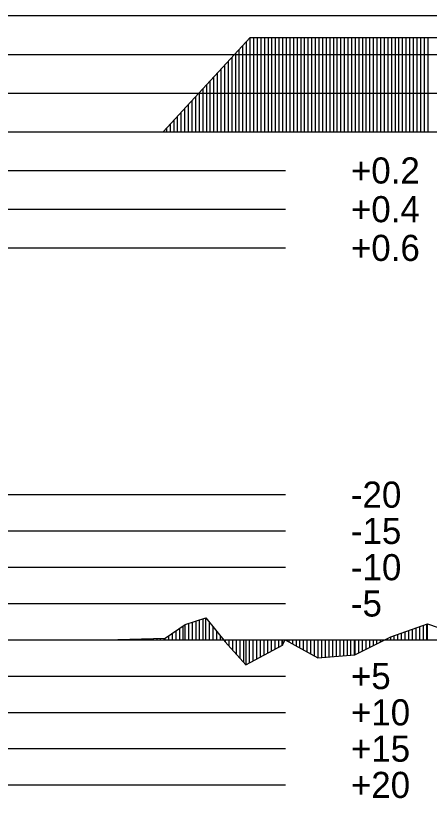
# Model space of a CAD drawing. Extents: x 2 to 10148, y 0 to 380.
# Drawn here: x 8689.4 to 8717.9, y 231.1 to 285 of the extents above; entities that cross this region are included whole.
import ezdxf

# ---------------------------------------------------------------- set-up
doc = ezdxf.new("R2010")
doc.units = 0
for name, color, linetype in [('POSUN_CARA', 7, 'Continuous'), ('POSUN_RASTR', 7, 'Continuous'), ('POSUN_TEXT', 7, 'Continuous'), ('ZRYCHL_CARA', 7, 'Continuous'), ('ZRYCHL_RASTR', 7, 'Continuous'), ('ZRYCHL_TEXT', 7, 'Continuous')]:
    doc.layers.add(name, color=color, linetype=linetype)

msp = doc.modelspace()

# ---------------------------------------------------------------- linework, layer by layer
at = {"layer": 'POSUN_CARA'}
for p, q in [((8701.081, 243.053), (8702.519, 243.508)), ((8701.581, 242), (8701.581, 243.211)), ((8701.831, 242), (8701.831, 243.291)), ((8702.081, 242), (8702.081, 243.37)), ((8702.331, 242), (8702.331, 243.449)), ((8702.519, 243.508), (8703.848, 241.862)), ((8702.519, 242), (8702.519, 243.508)), ((8699.706, 242.105), (8701.081, 243.053)), ((8700.706, 242), (8700.706, 242.794)), ((8700.956, 242), (8700.956, 242.967)), ((8701.081, 242), (8701.081, 243.053)), ((8701.331, 242), (8701.331, 243.132)), ((8702.769, 242), (8702.769, 243.199)), ((8703.019, 242), (8703.019, 242.889)), ((8715.245, 242.196), (8717.785, 243.092)), ((8716.745, 242), (8716.745, 242.725)), ((8716.995, 242), (8716.995, 242.813)), ((8717.245, 242), (8717.245, 242.901)), ((8717.495, 242), (8717.495, 242.99)), ((8717.745, 242), (8717.745, 243.078)), ((8717.785, 243.092), (8720.062, 242.304)), ((8717.785, 242), (8717.785, 243.092)), ((8699.956, 242), (8699.956, 242.277)), ((8700.206, 242), (8700.206, 242.45)), ((8700.456, 242), (8700.456, 242.622)), ((8703.269, 242), (8703.269, 242.579)), ((8703.519, 242), (8703.519, 242.27)), ((8712.778, 240.962), (8715.245, 242.196)), ((8715.245, 242), (8715.245, 242.196)), ((8715.495, 242), (8715.495, 242.285)), ((8715.745, 242), (8715.745, 242.373)), ((8715.995, 242), (8715.995, 242.461)), ((8716.245, 242), (8716.245, 242.549)), ((8716.495, 242), (8716.495, 242.637)), ((8695.645, 242.003), (8699.706, 242.105)), ((8695.645, 242), (8695.645, 242.003)), ((8695.895, 242), (8695.895, 242.009)), ((8696.145, 242), (8696.145, 242.015)), ((8696.395, 242), (8696.395, 242.021)), ((8696.645, 242), (8696.645, 242.028)), ((8696.895, 242), (8696.895, 242.034)), ((8697.145, 242), (8697.145, 242.04)), ((8697.395, 242), (8697.395, 242.047)), ((8697.645, 242), (8697.645, 242.053)), ((8697.895, 242), (8697.895, 242.059)), ((8698.145, 242), (8698.145, 242.066)), ((8698.395, 242), (8698.395, 242.072)), ((8698.645, 242), (8698.645, 242.078)), ((8698.895, 242), (8698.895, 242.085)), ((8699.145, 242), (8699.145, 242.091)), ((8699.395, 242), (8699.395, 242.097)), ((8699.645, 242), (8699.645, 242.103)), ((8699.706, 242), (8699.706, 242.105)), ((8703.769, 242), (8703.769, 241.96)), ((8703.848, 242), (8703.848, 241.862)), ((8703.848, 241.862), (8705.254, 240.279)), ((8704.098, 242), (8704.098, 241.58)), ((8704.348, 242), (8704.348, 241.299)), ((8704.598, 242), (8704.598, 241.018)), ((8704.848, 242), (8704.848, 240.736)), ((8705.098, 242), (8705.098, 240.455)), ((8705.254, 242), (8705.254, 240.279)), ((8705.254, 240.279), (8707.792, 241.62)), ((8705.504, 242), (8705.504, 240.412)), ((8705.754, 242), (8705.754, 240.544)), ((8706.004, 242), (8706.004, 240.676)), ((8706.254, 242), (8706.254, 240.808)), ((8706.504, 242), (8706.504, 240.94)), ((8706.754, 242), (8706.754, 241.072)), ((8707.004, 242), (8707.004, 241.204)), ((8707.254, 242), (8707.254, 241.336)), ((8707.504, 242), (8707.504, 241.468)), ((8707.754, 242), (8707.754, 241.6)), ((8707.792, 241.62), (8707.972, 242.001)), ((8707.792, 242), (8707.792, 241.62)), ((8707.972, 242.001), (8710.235, 240.75)), ((8707.972, 242), (8707.972, 242.001)), ((8708.222, 242), (8708.222, 241.863)), ((8708.472, 242), (8708.472, 241.725)), ((8708.722, 242), (8708.722, 241.587)), ((8708.972, 242), (8708.972, 241.448)), ((8709.222, 242), (8709.222, 241.31)), ((8709.472, 242), (8709.472, 241.172)), ((8709.722, 242), (8709.722, 241.034)), ((8709.972, 242), (8709.972, 240.895)), ((8710.222, 242), (8710.222, 240.757)), ((8710.235, 242), (8710.235, 240.75)), ((8710.485, 242), (8710.485, 240.771)), ((8710.735, 242), (8710.735, 240.791)), ((8710.985, 242), (8710.985, 240.812)), ((8711.235, 242), (8711.235, 240.833)), ((8711.485, 242), (8711.485, 240.854)), ((8711.735, 242), (8711.735, 240.875)), ((8711.985, 242), (8711.985, 240.896)), ((8712.235, 242), (8712.235, 240.916)), ((8712.485, 242), (8712.485, 240.937)), ((8712.735, 242), (8712.735, 240.958)), ((8712.778, 242), (8712.778, 240.962)), ((8713.028, 242), (8713.028, 241.087)), ((8713.278, 242), (8713.278, 241.212)), ((8713.528, 242), (8713.528, 241.337)), ((8713.778, 242), (8713.778, 241.462)), ((8714.028, 242), (8714.028, 241.587)), ((8714.278, 242), (8714.278, 241.712)), ((8714.528, 242), (8714.528, 241.838)), ((8714.778, 242), (8714.778, 241.963)), ((8715.028, 242), (8715.028, 242.088)), ((8710.235, 240.75), (8712.778, 240.962))]:
    msp.add_line(p, q, dxfattribs=at)
at = {"layer": 'POSUN_RASTR'}
for p, q in [((8512, 252), (8708, 252)), ((8512, 249.5), (8708, 249.5)), ((8512, 247), (8708, 247)), ((8512, 244.5), (8708, 244.5)), ((8072.18, 242), (9138.147, 242)), ((8512, 239.5), (8708, 239.5)), ((8512, 237), (8708, 237)), ((8512, 234.5), (8708, 234.5)), ((8512, 232), (8708, 232))]:
    msp.add_line(p, q, dxfattribs=at)
at = {"layer": 'ZRYCHL_CARA'}
for p, q in [((8699.566, 277), (8705.566, 283.485)), ((8705.316, 277), (8705.316, 283.215)), ((8705.566, 277), (8705.566, 283.485)), ((8705.566, 283.485), (8734.706, 283.485)), ((8705.816, 277), (8705.816, 283.485)), ((8706.066, 277), (8706.066, 283.485)), ((8706.316, 277), (8706.316, 283.485)), ((8706.566, 277), (8706.566, 283.485)), ((8706.816, 277), (8706.816, 283.485)), ((8707.066, 277), (8707.066, 283.485)), ((8707.316, 277), (8707.316, 283.485)), ((8707.566, 277), (8707.566, 283.485)), ((8707.816, 277), (8707.816, 283.485)), ((8708.066, 277), (8708.066, 283.485)), ((8708.316, 277), (8708.316, 283.485)), ((8708.566, 277), (8708.566, 283.485)), ((8708.816, 277), (8708.816, 283.485)), ((8709.066, 277), (8709.066, 283.485)), ((8709.316, 277), (8709.316, 283.485)), ((8709.566, 277), (8709.566, 283.485)), ((8709.816, 277), (8709.816, 283.485)), ((8710.066, 277), (8710.066, 283.485)), ((8710.316, 277), (8710.316, 283.485)), ((8710.566, 277), (8710.566, 283.485)), ((8710.816, 277), (8710.816, 283.485)), ((8711.066, 277), (8711.066, 283.485)), ((8711.316, 277), (8711.316, 283.485)), ((8711.566, 277), (8711.566, 283.485)), ((8711.816, 277), (8711.816, 283.485)), ((8712.066, 277), (8712.066, 283.485)), ((8712.316, 277), (8712.316, 283.485)), ((8712.566, 277), (8712.566, 283.485)), ((8712.816, 277), (8712.816, 283.485)), ((8713.066, 277), (8713.066, 283.485)), ((8713.316, 277), (8713.316, 283.485)), ((8713.566, 277), (8713.566, 283.485)), ((8713.816, 277), (8713.816, 283.485)), ((8714.066, 277), (8714.066, 283.485)), ((8714.316, 277), (8714.316, 283.485)), ((8714.566, 277), (8714.566, 283.485)), ((8714.816, 277), (8714.816, 283.485)), ((8715.066, 277), (8715.066, 283.485)), ((8715.316, 277), (8715.316, 283.485)), ((8715.566, 277), (8715.566, 283.485)), ((8715.816, 277), (8715.816, 283.485)), ((8716.066, 277), (8716.066, 283.485)), ((8716.316, 277), (8716.316, 283.485)), ((8716.566, 277), (8716.566, 283.485)), ((8716.816, 277), (8716.816, 283.485)), ((8717.066, 277), (8717.066, 283.485)), ((8717.316, 277), (8717.316, 283.485)), ((8717.566, 277), (8717.566, 283.485)), ((8717.816, 277), (8717.816, 283.485)), ((8704.816, 277), (8704.816, 282.674)), ((8705.066, 277), (8705.066, 282.945)), ((8704.316, 277), (8704.316, 282.134)), ((8704.566, 277), (8704.566, 282.404)), ((8703.816, 277), (8703.816, 281.594)), ((8704.066, 277), (8704.066, 281.864)), ((8703.316, 277), (8703.316, 281.053)), ((8703.566, 277), (8703.566, 281.323)), ((8702.816, 277), (8702.816, 280.513)), ((8703.066, 277), (8703.066, 280.783)), ((8702.316, 277), (8702.316, 279.972)), ((8702.566, 277), (8702.566, 280.243)), ((8701.816, 277), (8701.816, 279.432)), ((8702.066, 277), (8702.066, 279.702)), ((8701.316, 277), (8701.316, 278.891)), ((8701.566, 277), (8701.566, 279.162)), ((8700.816, 277), (8700.816, 278.351)), ((8701.066, 277), (8701.066, 278.621)), ((8700.316, 277), (8700.316, 277.811)), ((8700.566, 277), (8700.566, 278.081)), ((8699.816, 277), (8699.816, 277.27)), ((8700.066, 277), (8700.066, 277.54)), ((8072.18, 277), (9138.147, 277))]:
    msp.add_line(p, q, dxfattribs=at)
at = {"layer": 'ZRYCHL_RASTR'}
for p, q in [((8512, 285), (8722.943, 285)), ((8512, 282.333), (8723.074, 282.333)), ((8512, 279.667), (8723.022, 279.667)), ((8512, 274.333), (8708, 274.333)), ((8512, 271.667), (8708, 271.667)), ((8512, 269), (8708, 269))]:
    msp.add_line(p, q, dxfattribs=at)

# ---------------------------------------------------------------- texts
at = {"layer": 'POSUN_TEXT'}
for s, p in [('-20', (8712.5, 251.1)), ('-15', (8712.5, 248.6)), ('-10', (8712.5, 246.1)), ('-5', (8712.5, 243.6)), ('+5', (8712.5, 238.6)), ('+10', (8712.5, 236.1)), ('+15', (8712.5, 233.6)), ('+20', (8712.5, 231.1))]:
    msp.add_text(s, height=1.8, dxfattribs=at).set_placement(p)
at = {"layer": 'ZRYCHL_TEXT'}
for s, p in [('+0.2', (8712.5, 273.433)), ('+0.4', (8712.5, 270.767)), ('+0.6', (8712.5, 268.1))]:
    msp.add_text(s, height=1.8, dxfattribs=at).set_placement(p)

doc.saveas('drawing.dxf')
